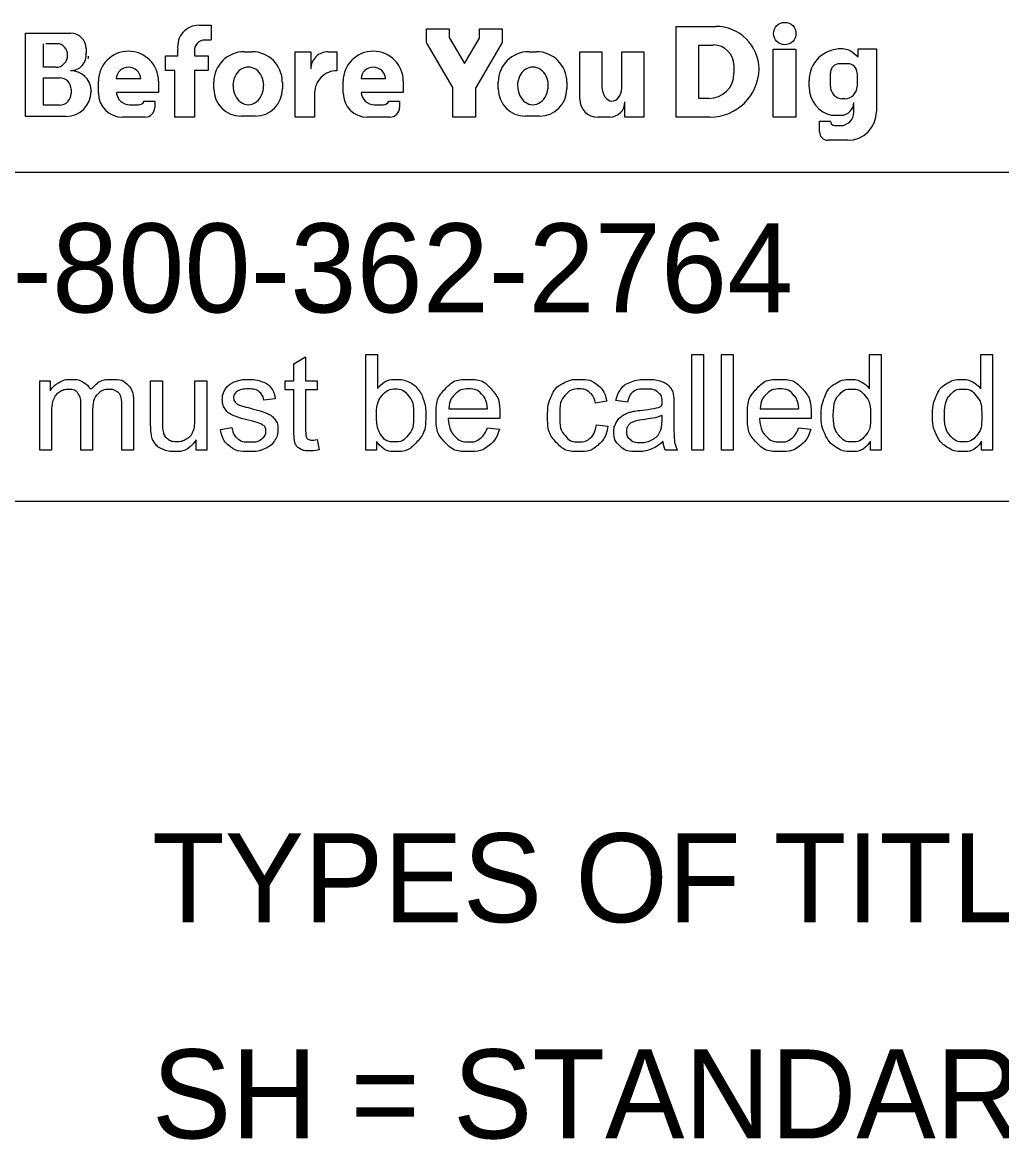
# Model space of a CAD drawing. Extents: x -8.8 to 41.4, y 0 to 34.6.
# Drawn here: x 22.988 to 24.528, y 5.538 to 7.297 of the extents above; entities that cross this region are included whole.
import ezdxf

# ---------------------------------------------------------------- set-up
doc = ezdxf.new("R2010")
doc.units = 0
doc.layers.add('SH_Border', color=7, linetype='Continuous')
doc.layers.add('SH_Data', color=7, linetype='Continuous')

msp = doc.modelspace()

# ---------------------------------------------------------------- linework, layer by layer
at = {"layer": 'SH_Border'}
for p, q in [((25.4196, 7.0603), (21.1696, 7.0603)), ((25.4196, 6.5424), (21.1696, 6.5424))]:
    msp.add_line(p, q, dxfattribs=at)
at = {"layer": 'SH_Data'}
for p, q in [((22.9934, 7.1487), (22.9934, 7.2794)), ((22.9934, 7.2794), (23.0646, 7.2794)), ((23.266, 7.2922), (23.2855, 7.2922)), ((23.2855, 7.2922), (23.2855, 7.2692)), ((23.624, 7.2866), (23.6598, 7.2866)), ((23.624, 7.2651), (23.624, 7.2866)), ((23.6598, 7.2866), (23.6598, 7.273)), ((23.7072, 7.2715), (23.7072, 7.2866)), ((23.7072, 7.2866), (23.743, 7.2866)), ((23.743, 7.2866), (23.743, 7.2651)), ((24.0164, 7.2902), (24.0787, 7.2902)), ((24.0164, 7.1475), (24.0164, 7.2902)), ((23.0214, 7.2259), (23.0214, 7.2628)), ((23.0466, 7.2628), (23.0253, 7.2628)), ((23.2855, 7.2687), (23.2753, 7.2687)), ((23.6653, 7.1942), (23.624, 7.2651)), ((23.6598, 7.273), (23.6839, 7.2316)), ((23.6839, 7.2316), (23.7072, 7.2715)), ((23.743, 7.2651), (23.7009, 7.1928)), ((23.0884, 7.2556), (23.0884, 7.2477)), ((23.2327, 7.2438), (23.2327, 7.2543)), ((23.2588, 7.2522), (23.2588, 7.2438)), ((23.3372, 7.2504), (23.3493, 7.2504)), ((23.4175, 7.1475), (23.4175, 7.2502)), ((23.4175, 7.2502), (23.442, 7.2502)), ((23.442, 7.2502), (23.442, 7.2233)), ((23.4693, 7.2502), (23.4831, 7.2502)), ((23.4831, 7.2502), (23.4831, 7.2205)), ((23.7846, 7.2504), (23.7968, 7.2504)), ((23.8648, 7.2504), (23.8996, 7.2504)), ((23.8648, 7.1758), (23.8648, 7.2504)), ((23.8996, 7.2504), (23.8996, 7.1951)), ((23.9309, 7.1934), (23.9309, 7.2504)), ((23.9309, 7.2504), (23.9657, 7.2504)), ((23.9657, 7.2504), (23.9657, 7.1475)), ((24.0524, 7.1769), (24.0524, 7.2609)), ((24.0524, 7.2609), (24.0749, 7.2609)), ((24.1691, 7.2546), (24.2047, 7.2546)), ((24.1691, 7.1475), (24.1691, 7.2546)), ((24.2047, 7.2546), (24.2047, 7.1475)), ((24.2942, 7.249), (24.3028, 7.2423)), ((24.3028, 7.2549), (24.3316, 7.2549)), ((24.3028, 7.2423), (24.3028, 7.2549)), ((24.3028, 7.2549), (24.3316, 7.2549)), ((24.3316, 7.2549), (24.3316, 7.1563)), ((23.2134, 7.2208), (23.2134, 7.2438)), ((23.2134, 7.2438), (23.2327, 7.2438)), ((23.2588, 7.2438), (23.2804, 7.2438)), ((23.2804, 7.2438), (23.2804, 7.2208)), ((24.1075, 7.2283), (24.1075, 7.2164)), ((24.2737, 7.2316), (24.2865, 7.2316)), ((23.0408, 7.2259), (23.0214, 7.2259)), ((23.0214, 7.1665), (23.0214, 7.2094)), ((23.0214, 7.2094), (23.0469, 7.2094)), ((23.2283, 7.2208), (23.2134, 7.2208)), ((23.2283, 7.1475), (23.2283, 7.2208)), ((23.2804, 7.2208), (23.2588, 7.2208)), ((23.2588, 7.2208), (23.2588, 7.1475)), ((24.2591, 7.1957), (24.2591, 7.2169)), ((24.3011, 7.2169), (24.3011, 7.1957)), ((23.065, 7.1912), (23.065, 7.1849)), ((23.108, 7.1854), (23.108, 7.2039)), ((23.1745, 7.2078), (23.136, 7.2078)), ((23.2025, 7.2039), (23.2025, 7.1862)), ((23.2894, 7.1918), (23.2894, 7.2026)), ((23.3972, 7.2026), (23.3972, 7.1918)), ((23.4929, 7.1854), (23.4929, 7.2039)), ((23.5595, 7.2078), (23.5209, 7.2078)), ((23.5874, 7.2039), (23.5874, 7.1862)), ((23.6653, 7.1475), (23.6653, 7.1942)), ((23.7009, 7.1928), (23.7009, 7.1475)), ((23.7368, 7.1918), (23.7368, 7.2026)), ((23.8446, 7.2026), (23.8446, 7.1918)), ((24.2256, 7.1949), (24.2256, 7.205)), ((23.0964, 7.1883), (23.0964, 7.188)), ((23.2025, 7.1862), (23.1361, 7.1862)), ((23.448, 7.1856), (23.448, 7.1475)), ((23.5874, 7.1862), (23.521, 7.1862)), ((24.068, 7.1769), (24.0524, 7.1769)), ((24.2818, 7.1764), (24.2784, 7.1764)), ((23.0467, 7.1665), (23.0214, 7.1665)), ((23.157, 7.1669), (23.1711, 7.1669)), ((23.1797, 7.1725), (23.1966, 7.1725)), ((23.1966, 7.1725), (23.1966, 7.1627)), ((23.5419, 7.1669), (23.556, 7.1669)), ((23.5646, 7.1725), (23.5815, 7.1725)), ((23.5815, 7.1725), (23.5815, 7.1627)), ((23.936, 7.1475), (23.936, 7.1715)), ((24.296, 7.1553), (24.296, 7.1707)), ((23.0571, 7.1487), (22.9934, 7.1487)), ((23.1813, 7.1475), (23.1459, 7.1475)), ((23.2588, 7.1475), (23.2283, 7.1475)), ((23.3544, 7.149), (23.3322, 7.149)), ((23.448, 7.1475), (23.4175, 7.1475)), ((23.5663, 7.1475), (23.5309, 7.1475)), ((23.7009, 7.1475), (23.6653, 7.1475)), ((23.8018, 7.149), (23.7796, 7.149)), ((23.912, 7.1475), (23.8932, 7.1475)), ((23.9657, 7.1475), (23.936, 7.1475)), ((24.07, 7.1475), (24.0164, 7.1475)), ((24.2047, 7.1475), (24.1691, 7.1475)), ((24.2421, 7.1241), (24.2421, 7.1412)), ((24.2421, 7.1412), (24.2591, 7.1412)), ((24.2756, 7.1502), (24.2619, 7.1502)), ((24.2659, 7.1341), (24.2748, 7.1341)), ((24.2863, 7.111), (24.2552, 7.111))]:
    msp.add_line(p, q, dxfattribs=at)
for points in [[(23.4154, 6.6554), (23.4154, 6.7181), (23.4018, 6.7181), (23.4018, 6.7324), (23.4154, 6.7324), (23.4154, 6.7593), (23.4338, 6.7704), (23.4338, 6.7324), (23.4522, 6.7324), (23.4522, 6.7181), (23.4338, 6.7181), (23.4338, 6.6543)], [(23.5455, 6.6235), (23.5284, 6.6235), (23.5284, 6.7737), (23.5469, 6.7737), (23.5469, 6.7202)], [(24.0411, 6.6235), (24.0411, 6.7737), (24.0596, 6.7737), (24.0596, 6.6235), (24.0411, 6.6235)], [(24.0877, 6.6235), (24.0877, 6.7737), (24.1062, 6.7737), (24.1062, 6.6235), (24.0877, 6.6235)], [(24.3206, 6.7199), (24.3206, 6.7737), (24.339, 6.7737), (24.339, 6.6235), (24.322, 6.6235)], [(24.4955, 6.7199), (24.4955, 6.7737), (24.5139, 6.7737), (24.5139, 6.6235), (24.4969, 6.6235)], [(23.0157, 6.6235), (23.0157, 6.7324), (23.0322, 6.7324), (23.0322, 6.717)], [(23.19, 6.665), (23.19, 6.7324), (23.2085, 6.7324), (23.2085, 6.6721)], [(23.2597, 6.6741), (23.2597, 6.7324), (23.2782, 6.7324), (23.2782, 6.6235), (23.2617, 6.6235)], [(23.3861, 6.7042), (23.368, 6.7018)], [(23.9075, 6.7003), (23.8895, 6.6976)], [(23.94, 6.6989), (23.9219, 6.7013)], [(23.0988, 6.6867), (23.0988, 6.6235), (23.0804, 6.6235), (23.0804, 6.6942)], [(23.1632, 6.6982), (23.1632, 6.6235), (23.1448, 6.6235), (23.1448, 6.692)], [(23.659, 6.6883), (23.7198, 6.6883)], [(24.013, 6.6937), (24.013, 6.6691)], [(24.1486, 6.6883), (24.2094, 6.6883)], [(23.0341, 6.68), (23.0341, 6.6235), (23.0157, 6.6235)], [(23.7391, 6.6732), (23.658, 6.6732)], [(23.9944, 6.6714), (23.9945, 6.6781)], [(24.2287, 6.6732), (24.1476, 6.6732)], [(23.2997, 6.656), (23.3179, 6.6589)], [(23.7196, 6.6587), (23.7386, 6.6563)], [(23.8911, 6.6634), (23.9092, 6.661)], [(24.2092, 6.6587), (24.2282, 6.6563)], [(23.2617, 6.6235), (23.2617, 6.6396)], [(23.4522, 6.64), (23.4549, 6.6237)], [(23.5455, 6.6372), (23.5455, 6.6235)], [(24.322, 6.6235), (24.322, 6.6373)], [(24.4969, 6.6235), (24.4969, 6.6373)], [(24.0188, 6.6235), (23.9996, 6.6235)]]:
    msp.add_lwpolyline(points, dxfattribs=at)
msp.add_circle((24.1873, 7.2789), 0.0177, dxfattribs=at)
for centre, radius, start, end in [((23.0646, 7.2556), 0.0238, 0, 90), ((23.266, 7.2586), 0.0335, 90, 187.5187), ((24.0787, 7.222), 0.0682, 0.9944, 90), ((23.0426, 7.246), 0.0169, 357.8325, 90), ((23.2753, 7.2522), 0.0165, 90, 180), ((23.0408, 7.2446), 0.0187, 270, 2.0582), ((23.0642, 7.2449), 0.0243, 270, 6.6529), ((23.1552, 7.2039), 0.0473, 0, 180), ((23.3372, 7.2026), 0.0478, 90, 180), ((23.3493, 7.2026), 0.0478, 0, 90), ((23.4689, 7.2233), 0.0269, 89.2449, 180), ((23.5401, 7.2039), 0.0473, 0, 180), ((23.7846, 7.2026), 0.0478, 90, 180), ((23.7968, 7.2026), 0.0478, 0, 90), ((24.0749, 7.2283), 0.0327, 0, 90), ((24.2755, 7.205), 0.0499, 89.0934, 180), ((24.2769, 7.2266), 0.0283, 52.1415, 91.2046), ((23.0748, 7.2434), 0.0175, 347.4023, 0), ((24.2737, 7.2169), 0.0146, 90, 180), ((24.2865, 7.2169), 0.0146, 0, 90), ((23.0469, 7.1912), 0.0181, 0, 90), ((23.0643, 7.1885), 0.0321, 4.0748, 90), ((23.1553, 7.2068), 0.0193, 2.9632, 177.0368), ((23.4829, 7.1856), 0.0349, 89.6033, 180), ((23.5402, 7.2068), 0.0193, 2.9632, 177.0368), ((24.068, 7.2164), 0.0395, 270, 0), ((24.07, 7.2244), 0.0769, 270, 359.0635), ((23.0635, 7.1883), 0.033, 0, 11.7502), ((23.3322, 7.1918), 0.0428, 180, 270), ((23.3544, 7.1918), 0.0428, 270, 0), ((23.7796, 7.1918), 0.0428, 180, 270), ((23.8018, 7.1918), 0.0428, 270, 0), ((24.2712, 7.1949), 0.0457, 180, 258.2203), ((24.2784, 7.1957), 0.0193, 180, 270), ((24.2818, 7.1957), 0.0193, 270, 0), ((23.0467, 7.1849), 0.0184, 270, 0), ((23.0571, 7.188), 0.0393, 270, 0), ((23.1459, 7.1854), 0.038, 180, 270), ((23.157, 7.188), 0.021, 184.827, 270), ((23.5309, 7.1854), 0.038, 180, 270), ((23.5419, 7.188), 0.021, 184.827, 270), ((23.8932, 7.1758), 0.0284, 180, 270), ((23.1711, 7.1763), 0.00938, 270, 335.9979), ((23.1813, 7.1627), 0.0152, 270, 0), ((23.556, 7.1763), 0.00938, 270, 335.9979), ((23.5663, 7.1627), 0.0152, 270, 0), ((23.912, 7.1715), 0.024, 270, 0), ((24.2756, 7.1706), 0.0203, 270, 0), ((24.2863, 7.1563), 0.0453, 270, 0), ((24.2659, 7.141), 0.00682, 180, 270), ((24.2748, 7.1553), 0.0212, 270, 0), ((24.2552, 7.1241), 0.0131, 180, 270)]:
    msp.add_arc(centre, radius, start, end, dxfattribs=at)
for centre, major_axis, ratio, start_param, end_param in [((23.3437, 7.1972), (0, 0.029), 0.832186, 4.712389, 7.853982), ((23.7912, 7.1972), (0, 0.029), 0.832186, 4.712389, 7.853982), ((23.3437, 7.1972), (0, 0.0302), 0.797287, 1.570796, 4.712389), ((23.7912, 7.1972), (0, 0.0302), 0.797287, 1.570796, 4.712389), ((23.9152, 7.1958), (-0.0011, 0.0231), 0.679042, 1.570796, 4.575961)]:
    msp.add_ellipse(centre, major_axis=major_axis, ratio=ratio, start_param=start_param, end_param=end_param, dxfattribs=at)
for points, degree in [([(23.0322, 6.717), (23.0373, 6.725), (23.0458, 6.7299), (23.0543, 6.7348), (23.0652, 6.7348), (23.0773, 6.7348), (23.085, 6.7298), (23.0928, 6.7247), (23.0959, 6.7157), (23.1089, 6.7348), (23.1296, 6.7348), (23.1458, 6.7348), (23.1545, 6.7258), (23.1632, 6.7169), (23.1632, 6.6982)], 3), ([(23.3179, 6.6589), (23.3194, 6.6479), (23.3264, 6.6421), (23.3335, 6.6363), (23.3461, 6.6363), (23.3589, 6.6363), (23.365, 6.6414), (23.3712, 6.6466), (23.3712, 6.6536), (23.3712, 6.6598), (23.3657, 6.6634), (23.3619, 6.6659), (23.3469, 6.6697), (23.3266, 6.6748), (23.3187, 6.6785), (23.3109, 6.6823), (23.3068, 6.6889), (23.3028, 6.6955), (23.3028, 6.7035), (23.3028, 6.7107), (23.3061, 6.7169), (23.3094, 6.7231), (23.3152, 6.7272), (23.3195, 6.7304), (23.3269, 6.7326), (23.3344, 6.7348), (23.3429, 6.7348), (23.3557, 6.7348), (23.3654, 6.7311), (23.3751, 6.7274), (23.3797, 6.7211), (23.3843, 6.7148), (23.3861, 6.7042)], 3), ([(23.5469, 6.7202), (23.5585, 6.7348), (23.5767, 6.7348), (23.5867, 6.7348), (23.5957, 6.7307), (23.6046, 6.7267), (23.6104, 6.7194), (23.6162, 6.7121), (23.6195, 6.7017), (23.6227, 6.6914), (23.6227, 6.6796), (23.6227, 6.6517), (23.6089, 6.6364), (23.5951, 6.6211), (23.5757, 6.6211), (23.5565, 6.6211), (23.5455, 6.6372)], 3), ([(23.7386, 6.6563), (23.7341, 6.6396), (23.7219, 6.6304), (23.7098, 6.6211), (23.6908, 6.6211), (23.667, 6.6211), (23.653, 6.6358), (23.639, 6.6505), (23.639, 6.677), (23.639, 6.7045), (23.6531, 6.7196), (23.6673, 6.7348), (23.6898, 6.7348), (23.7116, 6.7348), (23.7254, 6.7199), (23.7392, 6.7051), (23.7392, 6.6781), (23.7392, 6.6765), (23.7391, 6.6732)], 3), ([(23.9092, 6.661), (23.9062, 6.6423), (23.894, 6.6317), (23.8817, 6.6211), (23.8639, 6.6211), (23.8416, 6.6211), (23.828, 6.6357), (23.8144, 6.6503), (23.8144, 6.6776), (23.8144, 6.6952), (23.8203, 6.7084), (23.8261, 6.7216), (23.8381, 6.7282), (23.85, 6.7348), (23.864, 6.7348), (23.8818, 6.7348), (23.893, 6.7258), (23.9043, 6.7168), (23.9075, 6.7003)], 3), ([(23.9219, 6.7013), (23.9244, 6.7128), (23.93, 6.72), (23.9356, 6.7271), (23.9463, 6.7309), (23.9569, 6.7348), (23.9709, 6.7348), (23.9848, 6.7348), (23.9935, 6.7315), (24.0022, 6.7282), (24.0063, 6.7233), (24.0104, 6.7183), (24.0121, 6.7107), (24.013, 6.706), (24.013, 6.6937)], 3), ([(24.2282, 6.6563), (24.2237, 6.6396), (24.2115, 6.6304), (24.1993, 6.6211), (24.1804, 6.6211), (24.1565, 6.6211), (24.1426, 6.6358), (24.1286, 6.6505), (24.1286, 6.677), (24.1286, 6.7045), (24.1427, 6.7196), (24.1568, 6.7348), (24.1794, 6.7348), (24.2012, 6.7348), (24.215, 6.7199), (24.2288, 6.7051), (24.2288, 6.6781), (24.2288, 6.6765), (24.2287, 6.6732)], 3), ([(24.322, 6.6373), (24.3116, 6.6211), (24.2916, 6.6211), (24.2786, 6.6211), (24.2676, 6.6283), (24.2567, 6.6355), (24.2507, 6.6483), (24.2447, 6.6612), (24.2447, 6.6779), (24.2447, 6.6941), (24.2502, 6.7074), (24.2556, 6.7207), (24.2664, 6.7277), (24.2773, 6.7348), (24.2907, 6.7348), (24.3005, 6.7348), (24.3081, 6.7306), (24.3158, 6.7265), (24.3206, 6.7199)], 3), ([(24.4969, 6.6373), (24.4865, 6.6211), (24.4664, 6.6211), (24.4534, 6.6211), (24.4425, 6.6283), (24.4316, 6.6355), (24.4256, 6.6483), (24.4196, 6.6612), (24.4196, 6.6779), (24.4196, 6.6941), (24.425, 6.7074), (24.4305, 6.7207), (24.4413, 6.7277), (24.4521, 6.7348), (24.4655, 6.7348), (24.4753, 6.7348), (24.483, 6.7306), (24.4907, 6.7265), (24.4955, 6.7199)], 3), ([(23.0804, 6.6942), (23.0804, 6.7065), (23.0759, 6.7126), (23.0714, 6.7188), (23.0611, 6.7188), (23.0533, 6.7188), (23.0467, 6.7147), (23.0401, 6.7106), (23.0371, 6.7027), (23.0341, 6.6948), (23.0341, 6.68)], 3), ([(23.1448, 6.692), (23.1448, 6.7031), (23.143, 6.708), (23.1412, 6.7128), (23.1365, 6.7158), (23.1318, 6.7188), (23.1254, 6.7188), (23.114, 6.7188), (23.1064, 6.7111), (23.0988, 6.7035), (23.0988, 6.6867)], 3), ([(23.368, 6.7018), (23.3668, 6.7102), (23.3609, 6.715), (23.355, 6.7197), (23.3442, 6.7197), (23.3315, 6.7197), (23.326, 6.7155), (23.3206, 6.7113), (23.3206, 6.7056), (23.3206, 6.702), (23.3229, 6.6992), (23.3251, 6.6962), (23.3299, 6.6942), (23.3327, 6.6932), (23.3463, 6.6895), (23.3658, 6.6843), (23.3736, 6.681), (23.3814, 6.6776), (23.3858, 6.6713), (23.3902, 6.6649), (23.3902, 6.6555), (23.3902, 6.6463), (23.3848, 6.6382), (23.3794, 6.63), (23.3693, 6.6256), (23.3591, 6.6211), (23.3463, 6.6211), (23.325, 6.6211), (23.3139, 6.6299), (23.3027, 6.6388), (23.2997, 6.656)], 3), ([(23.5453, 6.6788), (23.5453, 6.6592), (23.5506, 6.6505), (23.5593, 6.6363), (23.5741, 6.6363), (23.5862, 6.6363), (23.595, 6.6468), (23.6037, 6.6573), (23.6037, 6.6781), (23.6037, 6.6994), (23.5953, 6.7095), (23.5869, 6.7197), (23.5749, 6.7197), (23.5628, 6.7197), (23.5541, 6.7092), (23.5453, 6.6987), (23.5453, 6.6788)], 3), ([(23.7198, 6.6883), (23.7186, 6.7021), (23.7128, 6.709), (23.704, 6.7197), (23.69, 6.7197), (23.6773, 6.7197), (23.6686, 6.7111), (23.6599, 6.7026), (23.659, 6.6883)], 3), ([(23.8895, 6.6976), (23.887, 6.7086), (23.8805, 6.7141), (23.874, 6.7197), (23.8647, 6.7197), (23.8508, 6.7197), (23.8421, 6.7097), (23.8334, 6.6997), (23.8334, 6.6781), (23.8334, 6.6561), (23.8418, 6.6462), (23.8502, 6.6363), (23.8638, 6.6363), (23.8746, 6.6363), (23.8819, 6.6429), (23.8892, 6.6496), (23.8911, 6.6634)], 3), ([(23.9959, 6.6369), (23.9857, 6.6283), (23.9762, 6.6247), (23.9667, 6.6211), (23.9559, 6.6211), (23.9379, 6.6211), (23.9283, 6.6299), (23.9187, 6.6386), (23.9187, 6.6522), (23.9187, 6.6602), (23.9223, 6.6668), (23.926, 6.6734), (23.9318, 6.6774), (23.9377, 6.6814), (23.9451, 6.6835), (23.9505, 6.6849), (23.9615, 6.6862), (23.9838, 6.6889), (23.9944, 6.6926), (23.9945, 6.6964), (23.9945, 6.6974), (23.9945, 6.7087), (23.9892, 6.7133), (23.9822, 6.7196), (23.9683, 6.7196), (23.9553, 6.7196), (23.9491, 6.715), (23.9429, 6.7104), (23.94, 6.6989)], 3), ([(24.2094, 6.6883), (24.2082, 6.7021), (24.2024, 6.709), (24.1936, 6.7197), (24.1796, 6.7197), (24.1669, 6.7197), (24.1582, 6.7111), (24.1495, 6.7026), (24.1486, 6.6883)], 3), ([(24.2637, 6.6779), (24.2637, 6.657), (24.2726, 6.6466), (24.2814, 6.6363), (24.2933, 6.6363), (24.3054, 6.6363), (24.3139, 6.6461), (24.3223, 6.656), (24.3223, 6.6763), (24.3223, 6.6987), (24.3137, 6.7091), (24.3051, 6.7196), (24.2925, 6.7196), (24.2802, 6.7196), (24.272, 6.7095), (24.2637, 6.6995), (24.2637, 6.6779)], 3), ([(24.4386, 6.6779), (24.4386, 6.657), (24.4474, 6.6466), (24.4562, 6.6363), (24.4682, 6.6363), (24.4803, 6.6363), (24.4888, 6.6461), (24.4972, 6.656), (24.4972, 6.6763), (24.4972, 6.6987), (24.4886, 6.7091), (24.48, 6.7196), (24.4674, 6.7196), (24.4551, 6.7196), (24.4469, 6.7095), (24.4386, 6.6995), (24.4386, 6.6779)], 3), ([(23.2617, 6.6396), (23.249, 6.6211), (23.2272, 6.6211), (23.2176, 6.6211), (23.2092, 6.6248), (23.2009, 6.6285), (23.1968, 6.6341), (23.1928, 6.6397), (23.1912, 6.6478), (23.19, 6.6532), (23.19, 6.665)], 3), ([(23.2085, 6.6721), (23.2085, 6.6576), (23.2096, 6.6526), (23.2113, 6.6453), (23.217, 6.6412), (23.2226, 6.6371), (23.2309, 6.6371), (23.2392, 6.6371), (23.2464, 6.6413), (23.2537, 6.6456), (23.2567, 6.6529), (23.2597, 6.6602), (23.2597, 6.6741)], 3), ([(23.658, 6.6732), (23.659, 6.6553), (23.6681, 6.6458), (23.6773, 6.6363), (23.6909, 6.6363), (23.701, 6.6363), (23.7082, 6.6416), (23.7154, 6.647), (23.7196, 6.6587)], 3), ([(23.9945, 6.6781), (23.9844, 6.674), (23.9643, 6.6712), (23.9529, 6.6695), (23.9482, 6.6675), (23.9435, 6.6654), (23.9409, 6.6615), (23.9384, 6.6576), (23.9384, 6.6528), (23.9384, 6.6454), (23.944, 6.6405), (23.9495, 6.6356), (23.9603, 6.6356), (23.9709, 6.6356), (23.9792, 6.6402), (23.9875, 6.6449), (23.9914, 6.653), (23.9944, 6.6592), (23.9944, 6.6714)], 3), ([(24.013, 6.6691), (24.013, 6.6434), (24.0142, 6.6366), (24.0154, 6.6298), (24.0188, 6.6235)], 3), ([(24.1476, 6.6732), (24.1486, 6.6553), (24.1577, 6.6458), (24.1668, 6.6363), (24.1805, 6.6363), (24.1906, 6.6363), (24.1978, 6.6416), (24.205, 6.647), (24.2092, 6.6587)], 3), ([(23.4549, 6.6237), (23.4471, 6.6221), (23.4409, 6.6221), (23.4309, 6.6221), (23.4254, 6.6252), (23.4199, 6.6284), (23.4176, 6.6336), (23.4154, 6.6388), (23.4154, 6.6554)], 3), ([(23.4338, 6.6543), (23.4338, 6.6464), (23.4348, 6.6442), (23.4357, 6.6419), (23.4379, 6.6406), (23.4401, 6.6392), (23.4442, 6.6392), (23.4472, 6.6392), (23.4522, 6.64)], 3), ([(23.9996, 6.6235), (23.9968, 6.6293), (23.9959, 6.6369)], 2)]:
    msp.add_open_spline(points, degree=degree, dxfattribs=at)

# ---------------------------------------------------------------- texts
for s, p in [('OHIO811, 8-1-1, or 1-800-362-2764', (21.2141, 6.8402)), ('TYPES OF TITLE LEGEND:', (23.1921, 5.8806)), ('SH = STANDARD HIGHWAY EASEMENT', (23.1921, 5.5404))]:
    msp.add_text(s, height=0.14, dxfattribs=at).set_placement(p)

doc.saveas('drawing.dxf')
